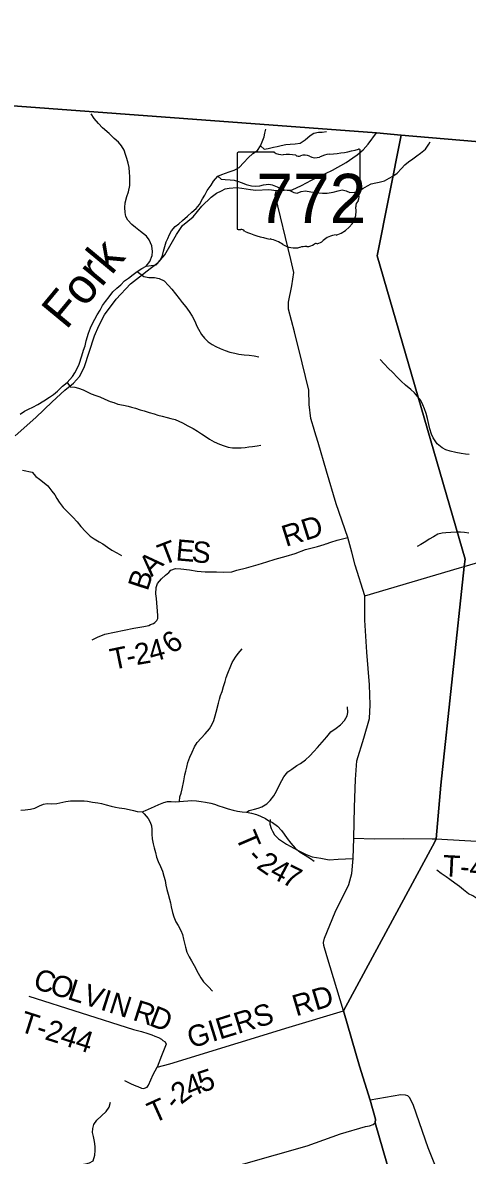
# Model space of a CAD drawing. Extents: x 1578669 to 1989827, y 208020 to 553079.
# Drawn here: x 1778632 to 1784917, y 418953 to 434969 of the extents above; entities that cross this region are included whole.
import ezdxf

# ---------------------------------------------------------------- set-up
doc = ezdxf.new("R2010")
doc.units = 0
for name, color, linetype in [('GM_X_Adjacent_County', 7, 'Continuous'), ('GM_X_County', 7, 'Continuous'), ('GM_X_County_Road', 7, 'Continuous'), ('GM_X_Minor_River', 7, 'Continuous'), ('GM_X_Minor_River_Text', 7, 'Continuous'), ('GM_X_State_Location', 7, 'Continuous'), ('GM_X_State_Route', 7, 'Continuous'), ('GM_X_State_Shield', 7, 'Continuous'), ('GM_X_Township', 7, 'Continuous'), ('GM_X_Township_Road', 7, 'Continuous'), ('GM_X_Township_Road_Text', 7, 'Continuous')]:
    doc.layers.add(name, color=color, linetype=linetype)

msp = doc.modelspace()

# ---------------------------------------------------------------- linework, layer by layer
at = {"layer": 'GM_X_Adjacent_County'}
msp.add_lwpolyline([(1800878, 431987), (1794614, 432491), (1791350, 432746), (1789278, 432924), (1786579, 433157), (1785697, 433233), (1783984, 433380), (1783631, 433410), (1775316, 434029), (1773240, 434184), (1762690, 434969)], dxfattribs=at)
at = {"layer": 'GM_X_County'}
msp.add_lwpolyline([(1762690, 434969), (1773240, 434184), (1775316, 434029), (1783631, 433410), (1783984, 433380), (1785697, 433233), (1786579, 433157), (1789278, 432924), (1791350, 432746), (1794614, 432491), (1800878, 431987)], dxfattribs=at)
at = {"layer": 'GM_X_County_Road'}
for points in [[(1778527, 429126), (1778816, 429387), (1779050, 429609), (1779229, 429773), (1779348, 429872), (1779437, 429965), (1779500, 430095), (1779647, 430540), (1779710, 430682), (1779788, 430837), (1779954, 431060), (1780154, 431276), (1780281, 431377), (1780432, 431491), (1780549, 431576), (1780642, 431685), (1780729, 431842), (1780806, 431972), (1780890, 432101), (1781041, 432226), (1781164, 432373), (1781297, 432503), (1781373, 432556), (1781442, 432593), (1781493, 432618), (1781551, 432629), (1781661, 432638), (1781730, 432630), (1781851, 432612), (1781927, 432603), (1782109, 432609), (1782219, 432597)], [(1783588, 419391), (1783588, 419391), (1783614, 419410), (1783621, 419463), (1783542, 419732)], [(1781312, 418706), (1782654, 419088), (1783122, 419257), (1783476, 419362), (1783534, 419372), (1783588, 419391)]]:
    msp.add_lwpolyline(points, dxfattribs=at)
at = {"layer": 'GM_X_Minor_River'}
for points in [[(1778597, 429432), (1778659, 429474), (1778714, 429506), (1778774, 429531), (1778844, 429569), (1778930, 429622), (1779010, 429674), (1779068, 429712), (1779126, 429757), (1779193, 429829), (1779259, 429879), (1779337, 429964), (1779369, 430016), (1779398, 430068), (1779428, 430140), (1779469, 430260), (1779491, 430338), (1779513, 430398), (1779528, 430468), (1779563, 430580), (1779589, 430654), (1779623, 430724), (1779652, 430776), (1779686, 430837), (1779726, 430903), (1779758, 430969), (1779803, 431025), (1779853, 431091), (1779907, 431163), (1779964, 431216), (1780018, 431264), (1780072, 431320), (1780128, 431357), (1780194, 431409), (1780250, 431449), (1780317, 431492), (1780375, 431528), (1780427, 431590), (1780463, 431678), (1780468, 431732), (1780458, 431814), (1780421, 431898), (1780381, 431949), (1780298, 432017), (1780228, 432074), (1780175, 432114), (1780119, 432177), (1780091, 432227), (1780082, 432283), (1780074, 432355), (1780079, 432421), (1780103, 432511), (1780128, 432577), (1780146, 432669), (1780148, 432723), (1780145, 432796), (1780141, 432850), (1780136, 432920), (1780124, 432982), (1780104, 433048), (1780087, 433106), (1780067, 433165), (1780030, 433229), (1779984, 433281), (1779926, 433332), (1779853, 433404), (1779762, 433483), (1779704, 433545), (1779643, 433614), (1779601, 433682)], [(1780375, 431528), (1780520, 431545), (1780576, 431607), (1780606, 431675), (1780624, 431737), (1780640, 431802), (1780660, 431868), (1780682, 431918), (1780706, 431972), (1780734, 432024), (1780788, 432087), (1780838, 432125), (1780890, 432171), (1780962, 432235), (1781023, 432289), (1781085, 432341), (1781129, 432400), (1781173, 432476), (1781205, 432530), (1781241, 432594), (1781295, 432673), (1781327, 432727), (1781391, 432797), (1781447, 432823), (1781497, 432841), (1781551, 432861), (1781622, 432883), (1781690, 432921), (1781760, 432992), (1781820, 433058), (1781886, 433118), (1781952, 433164), (1781994, 433228), (1782016, 433283), (1782044, 433353), (1782056, 433405), (1782070, 433462)], [(1781994, 433228), (1782046, 433182), (1782100, 433190), (1782178, 433208), (1782229, 433220), (1782287, 433232), (1782351, 433246), (1782415, 433252), (1782485, 433256), (1782555, 433264), (1782623, 433313), (1782695, 433375), (1782745, 433409), (1782811, 433419), (1782865, 433421), (1782928, 433429)], [(1781391, 432797), (1781437, 432755), (1781495, 432751), (1781565, 432749), (1781620, 432741), (1781670, 432727), (1781732, 432705), (1781790, 432681), (1781864, 432660), (1781916, 432656), (1781982, 432660), (1782036, 432674), (1782110, 432684), (1782160, 432676), (1782228, 432648), (1782278, 432624), (1782328, 432606), (1782408, 432594), (1782463, 432570), (1782513, 432560), (1782567, 432580), (1782629, 432590), (1782703, 432576), (1782765, 432568), (1782869, 432560), (1782937, 432560), (1783021, 432572), (1783093, 432592), (1783149, 432604), (1783202, 432590), (1783258, 432570), (1783326, 432572), (1783390, 432592), (1783440, 432622), (1783504, 432664), (1783560, 432690), (1783622, 432704), (1783672, 432712), (1783748, 432734), (1783812, 432769), (1783866, 432801), (1783923, 432843), (1783985, 432905), (1784035, 432961), (1784085, 433003), (1784145, 433045), (1784201, 433088), (1784257, 433126), (1784325, 433182), (1784375, 433250), (1784390, 433283)], [(1780250, 431449), (1780343, 431378), (1780417, 431366), (1780493, 431364), (1780562, 431354), (1780632, 431320), (1780694, 431252), (1780740, 431200), (1780794, 431135), (1780844, 431067), (1780886, 431013), (1780938, 430951), (1780984, 430886), (1781026, 430818), (1781068, 430738), (1781090, 430688), (1781118, 430636), (1781158, 430561), (1781200, 430507), (1781252, 430455), (1781310, 430417), (1781362, 430391), (1781422, 430363), (1781496, 430333), (1781562, 430312), (1781632, 430294), (1781686, 430284), (1781763, 430272), (1781831, 430266), (1781905, 430256), (1781971, 430246)], [(1784944, 428861), (1784890, 428867), (1784830, 428875), (1784754, 428891), (1784674, 428909), (1784612, 428929), (1784562, 428957), (1784489, 429014), (1784435, 429098), (1784409, 429150), (1784389, 429224), (1784373, 429289), (1784353, 429373), (1784337, 429441), (1784313, 429509), (1784289, 429566), (1784259, 429626), (1784217, 429680), (1784171, 429734), (1784117, 429782), (1784041, 429843), (1783981, 429899), (1783931, 429951), (1783857, 430029), (1783803, 430081), (1783741, 430144), (1783685, 430204)], [(1779259, 429879), (1779301, 429821), (1779371, 429813), (1779421, 429801), (1779485, 429775), (1779551, 429745), (1779601, 429723), (1779664, 429698), (1779722, 429678), (1779792, 429644), (1779868, 429614), (1779920, 429596), (1779978, 429576), (1780058, 429560), (1780122, 429548), (1780172, 429532), (1780226, 429516), (1780294, 429496), (1780348, 429482), (1780420, 429458), (1780492, 429436), (1780543, 429421), (1780605, 429405), (1780673, 429387), (1780725, 429373), (1780787, 429357), (1780841, 429333), (1780891, 429309), (1780967, 429269), (1781043, 429231), (1781103, 429193), (1781159, 429156), (1781211, 429122), (1781273, 429080), (1781337, 429040), (1781413, 429008), (1781480, 428984), (1781536, 428968), (1781598, 428958), (1781662, 428956), (1781720, 428956), (1781778, 428964), (1781828, 428970), (1781882, 428976), (1781944, 428986), (1781996, 428994)], [(1778630, 428643), (1778766, 428615), (1778818, 428551), (1778868, 428514), (1778936, 428464), (1778986, 428418), (1779046, 428346), (1779084, 428292), (1779114, 428241), (1779148, 428187), (1779202, 428115), (1779340, 427976), (1779400, 427910), (1779452, 427846), (1779520, 427776), (1779584, 427710), (1779643, 427669), (1779713, 427627), (1779763, 427599), (1779829, 427553), (1779893, 427509), (1779961, 427471), (1780027, 427434)], [(1784939, 427751), (1784877, 427759), (1784819, 427765), (1784757, 427767), (1784685, 427761), (1784615, 427755), (1784559, 427749), (1784501, 427735), (1784439, 427701), (1784379, 427665), (1784329, 427633), (1784260, 427591), (1784210, 427563)], [(1780848, 423954), (1780854, 424024), (1780870, 424074), (1780888, 424135), (1780908, 424247), (1780922, 424335), (1780936, 424387), (1780952, 424444), (1780967, 424508), (1780995, 424582), (1781027, 424654), (1781061, 424727), (1781097, 424789), (1781153, 424853), (1781209, 424911), (1781271, 424982), (1781311, 425050), (1781333, 425102), (1781351, 425166), (1781365, 425220), (1781398, 425349), (1781414, 425403), (1781430, 425453), (1781450, 425511), (1781472, 425584), (1781494, 425654), (1781510, 425708), (1781532, 425772), (1781572, 425873), (1781594, 425923), (1781640, 425995), (1781680, 426047), (1781732, 426114)], [(1781797, 423805), (1781835, 423829), (1781909, 423849), (1781959, 423863), (1782012, 423881), (1782084, 423922), (1782132, 423972), (1782184, 424038), (1782220, 424100), (1782268, 424201), (1782296, 424251), (1782324, 424307), (1782382, 424377), (1782436, 424415), (1782505, 424464), (1782557, 424492), (1782629, 424544), (1782693, 424602), (1782745, 424662), (1782797, 424718), (1782863, 424793), (1782929, 424869), (1782987, 424939), (1783064, 424991), (1783126, 425040), (1783182, 425102), (1783218, 425166), (1783228, 425216), (1783224, 425296)], [(1778605, 423832), (1778667, 423840), (1778741, 423846), (1778805, 423862), (1778870, 423896), (1778924, 423920), (1778976, 423926), (1779042, 423922), (1779114, 423926), (1779242, 423954), (1779306, 423964), (1779378, 423966), (1779500, 423966), (1779550, 423960), (1779621, 423948), (1779695, 423936), (1779747, 423928), (1779813, 423910), (1779883, 423890), (1779943, 423878), (1779995, 423868), (1780069, 423858), (1780137, 423844), (1780197, 423827), (1780251, 423813), (1780319, 423811), (1780369, 423827), (1780496, 423884), (1780558, 423914), (1780626, 423942), (1780680, 423954), (1780730, 423956), (1780792, 423952), (1780848, 423954), (1780906, 423960), (1780966, 423966), (1781020, 423968), (1781090, 423966), (1781156, 423958), (1781217, 423946), (1781291, 423932), (1781343, 423918), (1781405, 423896), (1781465, 423874), (1781535, 423851), (1781605, 423833), (1781669, 423821), (1781733, 423811), (1781797, 423805), (1781867, 423793), (1781935, 423771), (1781995, 423751), (1782062, 423717), (1782112, 423685)], [(1780319, 423811), (1780351, 423781), (1780405, 423715), (1780435, 423663), (1780451, 423611), (1780457, 423558), (1780459, 423492), (1780463, 423430), (1780477, 423358), (1780491, 423302), (1780507, 423235), (1780525, 423171), (1780545, 423107), (1780581, 423037), (1780609, 422970), (1780629, 422902), (1780645, 422840), (1780657, 422774), (1780671, 422713), (1780689, 422645), (1780709, 422577), (1780723, 422521), (1780733, 422468), (1780751, 422386), (1780767, 422326), (1780795, 422256), (1780831, 422205), (1780869, 422131), (1780891, 422075), (1780907, 422009), (1780919, 421955), (1780935, 421896), (1780951, 421828), (1780983, 421762), (1781017, 421702), (1781055, 421639), (1781111, 421527), (1781151, 421463), (1781189, 421404), (1781257, 421334), (1781317, 421274)], [(1782112, 423685), (1782164, 423657), (1782232, 423606), (1782290, 423546), (1782330, 423496), (1782372, 423432), (1782422, 423366), (1782484, 423297), (1782554, 423241), (1782624, 423195), (1782698, 423149), (1782750, 423111)], [(1785193, 422508), (1785127, 422536), (1785051, 422584), (1784995, 422620), (1784935, 422651), (1784865, 422707), (1784805, 422753), (1784741, 422801), (1784670, 422853), (1784616, 422892), (1784546, 422940), (1784484, 422984)], [(1779229, 418741), (1779341, 418797), (1779409, 418813), (1779460, 418821), (1779526, 418833), (1779576, 418845), (1779630, 418875), (1779652, 418956), (1779656, 419022), (1779658, 419080), (1779646, 419148), (1779632, 419217), (1779620, 419275), (1779622, 419331), (1779638, 419391), (1779678, 419449), (1779746, 419510), (1779814, 419572), (1779852, 419634), (1779875, 419704)]]:
    msp.add_lwpolyline(points, dxfattribs=at)
at = {"layer": 'GM_X_State_Route'}
for points in [[(1782757, 429201), (1782706, 429373), (1782680, 429568), (1782677, 429771), (1782583, 430159), (1782475, 430598), (1782391, 430920), (1782387, 431018), (1782438, 431248), (1782466, 431436), (1782423, 431621), (1782201, 432535), (1782219, 432597), (1782441, 432606), (1782573, 432667), (1782716, 432740), (1783013, 432883), (1783205, 432994), (1783298, 433057), (1783361, 433100), (1783444, 433172), (1783513, 433252), (1783631, 433410)], [(1783283, 427482), (1783230, 427690), (1783065, 428163), (1782925, 428629), (1782807, 429033), (1782758, 429196), (1782757, 429201)], [(1784577, 418533), (1784362, 419061), (1784158, 419656), (1784105, 419767), (1784074, 419792), (1784043, 419805), (1783979, 419809), (1783542, 419732), (1783395, 420212), (1783165, 420994), (1782929, 421773), (1782888, 421918), (1782886, 421962), (1782899, 422024), (1783049, 422391), (1783241, 422781), (1783285, 422939), (1783302, 423149), (1783315, 423440), (1783324, 423875), (1783338, 424268), (1783355, 424530), (1783456, 424854), (1783534, 425129), (1783542, 425322), (1783532, 425606), (1783495, 426070), (1783467, 426520), (1783469, 426865), (1783330, 427298), (1783284, 427481), (1783283, 427482)]]:
    msp.add_lwpolyline(points, dxfattribs=at)
at = {"layer": 'GM_X_State_Shield'}
for p, q in [((1781662, 433118), (1781662, 432062)), ((1782189, 433137), (1781679, 433137)), ((1783402, 432610), (1783402, 433163)), ((1783402, 432610), (1783402, 432610))]:
    msp.add_line(p, q, dxfattribs=at)
for centre, major_axis, start_param, end_param in [((1781682, 433121), (20.2, 0), 1.712693, 3.28349), ((1782310, 433259), (196, 0), 4.042523, 4.731795), ((1782375, 432543), (702, 0), 1.404758, 1.657858), ((1782535, 433126), (56.4, 0), 3.836095, 5.185415), ((1782617, 433004), (117, 0), 0.950623, 2.079405), ((1783018, 432814), (371, 0), 1.699011, 2.107814), ((1782783, 434577), (1845, 0), 4.814394, 5.042369), ((1783383, 433165), (19.4, 0), 6.141152, 7.989035), ((1782769, 433172), (141, 0), 4.081561, 5.145723), ((1783398, 432569), (30, 0), 1.883978, 3.671073), ((1783207, 432500), (180, 0), 5.934695, 6.695948), ((1783382, 432608), (20.7, 0), 5.05454, 6.418171), ((1782886, 432308), (462, 0), 5.101752, 6.440018), ((1783472, 432379), (131, 0), 2.387724, 3.262537), ((1781682, 432059), (20.3, 0), 3.00124, 4.508301), ((1781685, 432168), (155, 0), 4.665946, 4.897461), ((1781717, 432001), (56, 0), 0.519207, 1.627899), ((1782424, 432950), (1333, 0), 4.195997, 4.488961), ((1782027, 431587), (417, 0), 0.823519, 1.323587), ((1782477, 431996), (265, 0), 4.026481, 4.996735), ((1782650, 431916), (141, 0), 4.691044, 5.507374), ((1782777, 431814), (39.7, 0), 1.147584, 2.315152), ((1782760, 431959), (149, 0), 4.937069, 5.64225), ((1783081, 431765), (253, 0), 1.647645, 2.488434), ((1782630, 431630), (217, 0), 1.495662, 1.94098)]:
    msp.add_ellipse(centre, major_axis=major_axis, ratio=0.8, start_param=start_param, end_param=end_param, dxfattribs=at)
at = {"layer": 'GM_X_Township'}
for points in [[(1762690, 434969), (1773240, 434184), (1775316, 434029), (1783631, 433410), (1783984, 433380), (1783641, 431670), (1784886, 427385), (1784874, 427279), (1784544, 424188), (1784475, 423427), (1784458, 423387), (1783165, 420994), (1783395, 420212), (1783542, 419732), (1783621, 419463), (1783614, 419410), (1784100, 417736)], [(1784100, 417736), (1783614, 419410), (1783621, 419463), (1783542, 419732), (1783395, 420212), (1783165, 420994), (1784458, 423387), (1784475, 423427), (1784544, 424188), (1784874, 427279), (1784886, 427385), (1783641, 431670), (1783984, 433380), (1785697, 433233), (1786579, 433157), (1789278, 432924), (1791350, 432746), (1794614, 432491), (1800878, 431987)]]:
    msp.add_lwpolyline(points, dxfattribs=at)
at = {"layer": 'GM_X_Township_Road'}
for points in [[(1784806, 427258), (1784874, 427279), (1787756, 428127)], [(1782921, 427601), (1782986, 427623), (1783076, 427652), (1783230, 427690)], [(1781477, 427201), (1781586, 427202), (1781660, 427229), (1781794, 427260), (1781960, 427306), (1782082, 427344), (1782203, 427381), (1782357, 427426), (1782483, 427464), (1782631, 427521), (1782798, 427563), (1782894, 427592), (1782919, 427601), (1782921, 427601)], [(1780439, 426457), (1780440, 426457), (1780480, 426473), (1780502, 426486), (1780526, 426514), (1780540, 426544), (1780541, 426588), (1780521, 426827), (1780516, 426893), (1780517, 426981), (1780538, 427039), (1780596, 427107), (1780649, 427158), (1780699, 427196), (1780725, 427227), (1780790, 427251), (1780867, 427246), (1780989, 427232), (1781099, 427215), (1781210, 427206), (1781288, 427205), (1781372, 427202), (1781476, 427201), (1781477, 427201)], [(1783469, 426865), (1784806, 427258)], [(1779612, 426240), (1779689, 426279), (1779793, 426322), (1780203, 426408), (1780345, 426430), (1780415, 426447), (1780439, 426457)], [(1782129, 423702), (1782124, 423636), (1782145, 423574), (1782161, 423536), (1782190, 423485), (1782246, 423426), (1782363, 423351), (1782518, 423267), (1782631, 423210), (1782724, 423176), (1782846, 423153), (1782963, 423132), (1783091, 423142), (1783195, 423145), (1783302, 423149)], [(1783315, 423440), (1783602, 423429), (1784009, 423432), (1784422, 423427)], [(1784422, 423427), (1784475, 423427), (1784883, 423404), (1785053, 423396)], [(1778721, 421203), (1780198, 420733), (1780311, 420704), (1780401, 420675), (1780441, 420662)], [(1780532, 420200), (1780712, 420247), (1781677, 420542), (1782397, 420765), (1783165, 420994)], [(1780441, 420662), (1780441, 420661), (1780457, 420656), (1780502, 420640), (1780550, 420619), (1780596, 420595), (1780613, 420576), (1780645, 420560), (1780661, 420524), (1780595, 420362), (1780532, 420200)], [(1780070, 420009), (1780164, 419966), (1780229, 419937), (1780259, 419925), (1780313, 419904), (1780343, 419900), (1780379, 419910), (1780393, 419917), (1780409, 419947), (1780478, 420095), (1780532, 420200)]]:
    msp.add_lwpolyline(points, dxfattribs=at)

# ---------------------------------------------------------------- texts
at = {"layer": 'GM_X_Minor_River_Text'}
msp.add_text('Fork', height=499.9, rotation=50.3786, dxfattribs=at).set_placement((1779247, 430615))
at = {"layer": 'GM_X_State_Location'}
for s in ['s', 'r']:
    msp.add_text(s, height=1, dxfattribs=at).set_placement((1782513, 432520))
msp.add_text('772', height=1, rotation=0, dxfattribs=at).set_placement((1782160, 432447))
at = {"layer": 'GM_X_State_Shield'}
msp.add_text('772', height=696.1, dxfattribs=at).set_placement((1781936, 432136))
at = {"layer": 'GM_X_Township_Road_Text'}
for s, rotation, p in [('RD', 17.502, (1782351, 427555)), ('T', 21, (1780614, 427292)), ('E', 354.9623, (1780788, 427367)), ('S', 353.4767, (1781010, 427348)), ('A', 44.7656, (1780454, 427123)), ('B', 71.8378, (1780397, 426921)), ('6', 37.8798, (1780746, 426029)), ('2', 9.8208, (1780240, 425884)), ('4', 15.5058, (1780454, 425923)), ('T', 11.647, (1779902, 425815)), ('-', 11.3773, (1780122, 425860)), ('T', 293.1305, (1781635, 423461)), ('-', 312.8286, (1781784, 423160)), ('2', 325.4781, (1781922, 423023)), ('T-402', 357.1936, (1784564, 422901)), ('4', 331.9603, (1782106, 422899)), ('7', 333.5465, (1782277, 422808)), ('C', 342.3254, (1778764, 421320)), ('O', 342.3265, (1778999, 421245)), ('L', 342.3254, (1779251, 421165)), ('V', 342.3265, (1779465, 421097)), ('I', 342.3295, (1779716, 421017)), ('N', 342.3265, (1779834, 420980)), ('RD', 16.5575, (1782496, 420916)), ('R', 342.1044, (1780173, 420871)), ('GIERS', 17.1551, (1781012, 420463)), ('T-244', 342.3619, (1778570, 420712)), ('D', 338.7208, (1780403, 420797)), ('5', 18.3543, (1781164, 419836)), ('2', 37.2529, (1780870, 419664)), ('4', 23.0346, (1781000, 419766)), ('T', 24.2914, (1780482, 419401)), ('-', 50.0875, (1780803, 419581))]:
    msp.add_text(s, height=300, rotation=rotation, dxfattribs=at).set_placement(p)

doc.saveas('drawing.dxf')
